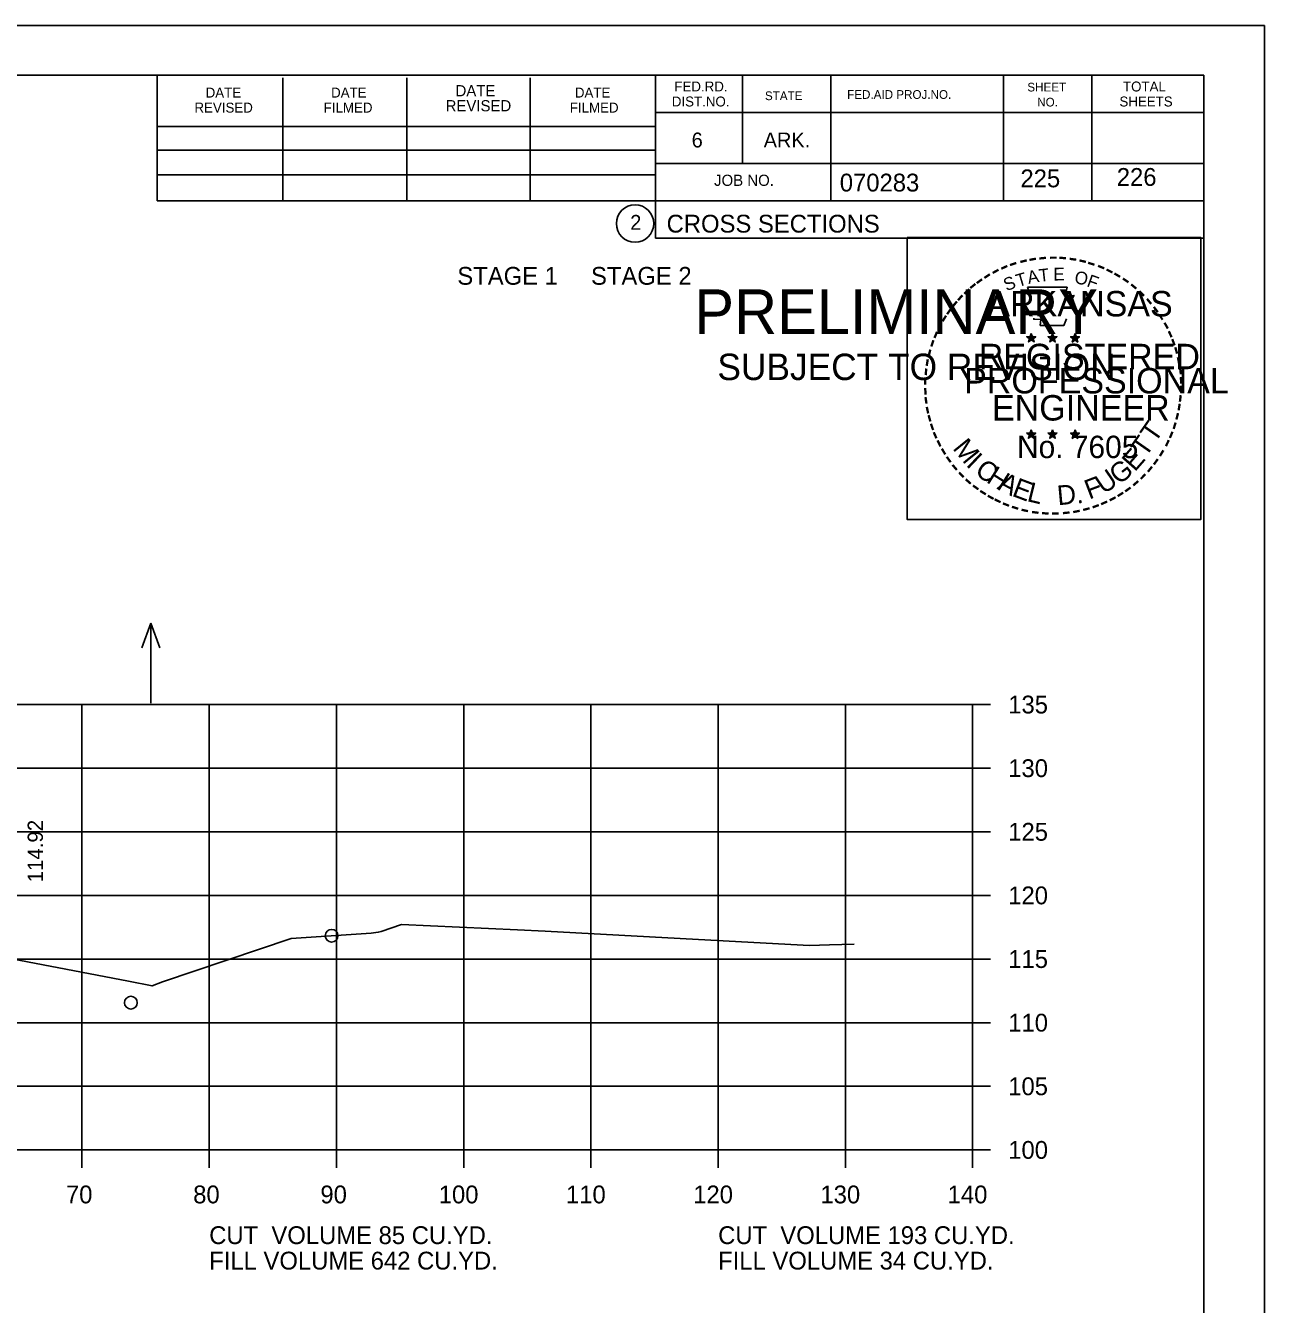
# Model space of a CAD drawing. Extents: x 1175611 to 1176402, y -433344 to -416213.
# Drawn here: x 1175846.5 to 1175943.9, y -416590.3 to -416489.8 of the extents above; entities that cross this region are included whole.
import ezdxf

# ---------------------------------------------------------------- set-up
doc = ezdxf.new("R2010")
doc.units = 0
for name, color, linetype in [('Default', 7, 'Continuous'), ('R_Axis', 7, 'Continuous'), ('R_Axis Annot', 7, 'Continuous'), ('R_Border', 7, 'Continuous'), ('R_Border Notes', 7, 'Continuous'), ('R_Border PE', 7, 'Continuous'), ('R_Border Prem', 7, 'Continuous'), ('R_Exist Surface', 7, 'Continuous'), ('R_Grid', 7, 'Continuous'), ('R_No Plot', 7, 'Continuous'), ('R_Water Annot', 7, 'Continuous'), ('R_Xsect Elev', 7, 'Continuous')]:
    doc.layers.add(name, color=color, linetype=linetype)

msp = doc.modelspace()

# ---------------------------------------------------------------- linework, layer by layer
at = {"layer": 'R_Axis'}
for p, q in [((1175920.97, -416578.19), (1175920.97, -416543.19)), ((1175922.37, -416543.19), (1175920.97, -416543.19)), ((1175922.37, -416548.19), (1175920.97, -416548.19)), ((1175922.37, -416553.19), (1175920.97, -416553.19)), ((1175922.37, -416558.19), (1175920.97, -416558.19)), ((1175922.37, -416563.19), (1175920.97, -416563.19)), ((1175922.37, -416568.19), (1175920.97, -416568.19)), ((1175922.37, -416573.19), (1175920.97, -416573.19)), ((1175640.97, -416578.19), (1175920.97, -416578.19)), ((1175850.97, -416579.59), (1175850.97, -416578.19)), ((1175860.97, -416579.59), (1175860.97, -416578.19)), ((1175870.97, -416579.59), (1175870.97, -416578.19)), ((1175880.97, -416579.59), (1175880.97, -416578.19)), ((1175890.97, -416579.59), (1175890.97, -416578.19)), ((1175900.97, -416579.59), (1175900.97, -416578.19)), ((1175910.97, -416579.59), (1175910.97, -416578.19)), ((1175920.97, -416579.59), (1175920.97, -416578.19)), ((1175922.37, -416578.19), (1175920.97, -416578.19))]:
    msp.add_line(p, q, dxfattribs=at)
at = {"layer": 'R_Border'}
for p, q in [((1175622.97, -416493.73), (1175939.15, -416493.73)), ((1175856.89, -416503.61), (1175856.89, -416493.73)), ((1175896.05, -416493.73), (1175896.05, -416506.53)), ((1175902.89, -416493.73), (1175902.89, -416500.67)), ((1175909.83, -416493.73), (1175909.83, -416503.61)), ((1175923.41, -416493.73), (1175923.41, -416503.61)), ((1175930.35, -416493.73), (1175930.35, -416503.61)), ((1175939.15, -416699.19), (1175939.15, -416493.73)), ((1175866.75, -416503.61), (1175866.75, -416493.93)), ((1175876.51, -416503.61), (1175876.51, -416493.93)), ((1175886.19, -416503.61), (1175886.19, -416493.93)), ((1175939.15, -416496.67), (1175896.05, -416496.67)), ((1175939.15, -416496.65), (1175939.15, -416496.65)), ((1175856.89, -416497.75), (1175896.05, -416497.75)), ((1175856.89, -416499.61), (1175896.05, -416499.61)), ((1175939.15, -416500.67), (1175896.05, -416500.67)), ((1175899.01, -416500.67), (1175939.15, -416500.67)), ((1175856.89, -416503.61), (1175856.89, -416501.55)), ((1175856.89, -416501.55), (1175896.05, -416501.55)), ((1175939.15, -416503.61), (1175856.89, -416503.61)), ((1175896.05, -416506.53), (1175939.15, -416506.53))]:
    msp.add_line(p, q, dxfattribs=at)
msp.add_circle((1175894.44, -416505.39), 1.47, dxfattribs=at)
at = {"layer": 'R_Border PE'}
for p, q in [((1175925.23, -416514.28), (1175925.58, -416514.39)), ((1175925.23, -416514.28), (1175925.49, -416514.32)), ((1175925.23, -416514.28), (1175925.47, -416514.4)), ((1175925.37, -416514.69), (1175925.58, -416514.39)), ((1175925.37, -416514.69), (1175925.49, -416514.44)), ((1175925.37, -416514.69), (1175925.58, -416514.47)), ((1175925.58, -416514.03), (1175925.54, -416514.28)), ((1175925.58, -416514.39), (1175925.58, -416514.03)), ((1175925.58, -416514.03), (1175925.63, -416514.28)), ((1175925.93, -416514.28), (1175925.58, -416514.39)), ((1175925.8, -416514.69), (1175925.58, -416514.39)), ((1175925.8, -416514.69), (1175925.58, -416514.47)), ((1175925.93, -416514.28), (1175925.64, -416514.33)), ((1175925.8, -416514.69), (1175925.66, -416514.4)), ((1175925.93, -416514.28), (1175925.73, -416514.38)), ((1175926.9, -416514.28), (1175927.25, -416514.39)), ((1175926.9, -416514.28), (1175927.16, -416514.32)), ((1175926.9, -416514.28), (1175927.14, -416514.4)), ((1175927.04, -416514.69), (1175927.25, -416514.39)), ((1175927.04, -416514.69), (1175927.16, -416514.44)), ((1175927.04, -416514.69), (1175927.25, -416514.47)), ((1175927.25, -416514.03), (1175927.21, -416514.28)), ((1175927.25, -416514.39), (1175927.25, -416514.03)), ((1175927.25, -416514.03), (1175927.3, -416514.28)), ((1175927.6, -416514.28), (1175927.25, -416514.39)), ((1175927.47, -416514.69), (1175927.25, -416514.39)), ((1175927.47, -416514.69), (1175927.25, -416514.47)), ((1175927.6, -416514.28), (1175927.31, -416514.33)), ((1175927.47, -416514.69), (1175927.33, -416514.4)), ((1175927.6, -416514.28), (1175927.4, -416514.38)), ((1175928.67, -416514.29), (1175929.02, -416514.4)), ((1175928.67, -416514.29), (1175928.92, -416514.34)), ((1175928.67, -416514.29), (1175928.91, -416514.41)), ((1175928.8, -416514.7), (1175929.02, -416514.4)), ((1175928.8, -416514.7), (1175928.93, -416514.46)), ((1175928.8, -416514.7), (1175929.02, -416514.48)), ((1175929.02, -416514.04), (1175928.98, -416514.29)), ((1175929.02, -416514.4), (1175929.02, -416514.04)), ((1175929.02, -416514.04), (1175929.07, -416514.29)), ((1175929.36, -416514.29), (1175929.02, -416514.4)), ((1175929.23, -416514.7), (1175929.02, -416514.4)), ((1175929.23, -416514.7), (1175929.02, -416514.49)), ((1175929.36, -416514.29), (1175929.08, -416514.34)), ((1175929.23, -416514.7), (1175929.09, -416514.41)), ((1175929.36, -416514.29), (1175929.16, -416514.39)), ((1175925.23, -416521.85), (1175925.58, -416521.96)), ((1175925.23, -416521.85), (1175925.48, -416521.9)), ((1175925.23, -416521.85), (1175925.47, -416521.97)), ((1175925.36, -416522.26), (1175925.58, -416521.96)), ((1175925.58, -416521.6), (1175925.54, -416521.85)), ((1175925.58, -416521.96), (1175925.58, -416521.6)), ((1175925.58, -416521.6), (1175925.63, -416521.85)), ((1175925.93, -416521.85), (1175925.58, -416521.96)), ((1175925.79, -416522.26), (1175925.58, -416521.96)), ((1175925.93, -416521.85), (1175925.64, -416521.9)), ((1175925.93, -416521.85), (1175925.72, -416521.95)), ((1175926.9, -416521.85), (1175927.25, -416521.96)), ((1175926.9, -416521.85), (1175927.15, -416521.9)), ((1175926.9, -416521.85), (1175927.14, -416521.97)), ((1175927.03, -416522.26), (1175927.25, -416521.96)), ((1175927.25, -416521.6), (1175927.21, -416521.85)), ((1175927.25, -416521.96), (1175927.25, -416521.6)), ((1175927.25, -416521.6), (1175927.3, -416521.85)), ((1175927.6, -416521.85), (1175927.25, -416521.96)), ((1175927.46, -416522.26), (1175927.25, -416521.96)), ((1175927.6, -416521.85), (1175927.31, -416521.9)), ((1175927.6, -416521.85), (1175927.39, -416521.95)), ((1175928.67, -416521.86), (1175929.02, -416521.97)), ((1175928.67, -416521.86), (1175928.92, -416521.91)), ((1175928.67, -416521.86), (1175928.9, -416521.98)), ((1175929.02, -416521.61), (1175928.97, -416521.86)), ((1175929.02, -416521.97), (1175929.02, -416521.61)), ((1175929.02, -416521.61), (1175929.06, -416521.86)), ((1175929.36, -416521.86), (1175929.02, -416521.97)), ((1175929.36, -416521.86), (1175929.08, -416521.91)), ((1175929.36, -416521.86), (1175929.16, -416521.96)), ((1175925.36, -416522.26), (1175925.49, -416522.02)), ((1175925.36, -416522.26), (1175925.58, -416522.04)), ((1175925.79, -416522.26), (1175925.58, -416522.05)), ((1175925.79, -416522.26), (1175925.66, -416521.97)), ((1175927.03, -416522.26), (1175927.16, -416522.02)), ((1175927.03, -416522.26), (1175927.25, -416522.04)), ((1175927.46, -416522.26), (1175927.25, -416522.05)), ((1175927.46, -416522.26), (1175927.32, -416521.97)), ((1175928.8, -416522.27), (1175929.02, -416521.97)), ((1175928.8, -416522.27), (1175928.93, -416522.03)), ((1175928.8, -416522.27), (1175929.01, -416522.05)), ((1175929.23, -416522.27), (1175929.01, -416522.06)), ((1175929.23, -416522.27), (1175929.02, -416521.97)), ((1175929.23, -416522.27), (1175929.09, -416521.98))]:
    msp.add_line(p, q, dxfattribs=at)
for points in [[(1175925.28, -416510.4), (1175925.54, -416511.23)], [(1175928.79, -416511.32), (1175928.93, -416511.04), (1175928.24, -416511.06), (1175928.39, -416510.4), (1175925.28, -416510.4)], [(1175925.77, -416512.82), (1175925.77, -416512.91), (1175926.33, -416512.93), (1175926.28, -416513.4), (1175928.15, -416513.4), (1175928.35, -416512.87)], [(1175925.58, -416514.03), (1175925.8, -416514.69), (1175925.23, -416514.28), (1175925.93, -416514.28), (1175925.37, -416514.69), (1175925.58, -416514.03)], [(1175927.25, -416514.03), (1175927.47, -416514.69), (1175926.9, -416514.28), (1175927.6, -416514.28), (1175927.04, -416514.69), (1175927.25, -416514.03)], [(1175929.02, -416514.04), (1175929.23, -416514.7), (1175928.67, -416514.29), (1175929.36, -416514.29), (1175928.8, -416514.7), (1175929.02, -416514.04)], [(1175925.58, -416521.6), (1175925.79, -416522.26), (1175925.23, -416521.85), (1175925.93, -416521.85), (1175925.36, -416522.26), (1175925.58, -416521.6)], [(1175927.25, -416521.6), (1175927.46, -416522.26), (1175926.9, -416521.85), (1175927.6, -416521.85), (1175927.03, -416522.26), (1175927.25, -416521.6)], [(1175929.02, -416521.61), (1175929.23, -416522.27), (1175928.67, -416521.86), (1175929.36, -416521.86), (1175928.8, -416522.27), (1175929.02, -416521.61)]]:
    msp.add_lwpolyline(points, dxfattribs=at)
for centre, radius in [((1175925.58, -416514.39), 0.172), ((1175925.58, -416514.39), 0.145), ((1175925.58, -416514.39), 0.116), ((1175925.58, -416514.39), 0.0991), ((1175925.58, -416514.39), 0.0747), ((1175925.58, -416514.39), 0.0495), ((1175925.58, -416514.39), 0.0296), ((1175927.25, -416514.39), 0.172), ((1175927.25, -416514.39), 0.145), ((1175927.25, -416514.39), 0.116), ((1175927.25, -416514.39), 0.0991), ((1175927.25, -416514.39), 0.0747), ((1175927.25, -416514.39), 0.0495), ((1175927.25, -416514.39), 0.0296), ((1175929.02, -416514.4), 0.172), ((1175929.02, -416514.4), 0.145), ((1175929.02, -416514.4), 0.116), ((1175929.02, -416514.4), 0.0991), ((1175929.02, -416514.4), 0.0747), ((1175929.02, -416514.4), 0.0495), ((1175929.02, -416514.4), 0.0296), ((1175925.58, -416521.96), 0.172), ((1175925.58, -416521.96), 0.145), ((1175925.58, -416521.96), 0.116), ((1175925.58, -416521.96), 0.0991), ((1175925.58, -416521.96), 0.0747), ((1175925.58, -416521.96), 0.0495), ((1175925.58, -416521.96), 0.0296), ((1175927.25, -416521.96), 0.172), ((1175927.25, -416521.96), 0.145), ((1175927.25, -416521.96), 0.116), ((1175927.25, -416521.96), 0.0991), ((1175927.25, -416521.96), 0.0747), ((1175927.25, -416521.96), 0.0495), ((1175927.25, -416521.96), 0.0296), ((1175929.01, -416521.97), 0.172), ((1175929.01, -416521.97), 0.145), ((1175929.01, -416521.97), 0.116), ((1175929.01, -416521.97), 0.0991), ((1175929.01, -416521.97), 0.0747), ((1175929.01, -416521.97), 0.0495), ((1175929.01, -416521.97), 0.0296)]:
    msp.add_circle(centre, radius, dxfattribs=at)
at = {"layer": 'R_Exist Surface'}
msp.add_lwpolyline([(1175842.96, -416562.7), (1175854.62, -416564.93), (1175856.48, -416565.3), (1175857.3, -416564.99), (1175867.42, -416561.57), (1175873.71, -416561.15), (1175874.26, -416561.09), (1175874.49, -416561.02), (1175876.09, -416560.47), (1175885.21, -416560.9), (1175887.38, -416561.01), (1175903.77, -416561.9), (1175908.14, -416562.12), (1175909.72, -416562.07), (1175911.66, -416562.01)], dxfattribs=at)
at = {"layer": 'R_Grid'}
for p, q in [((1175640.97, -416543.19), (1175920.97, -416543.19)), ((1175850.97, -416578.19), (1175850.97, -416543.19)), ((1175860.97, -416578.19), (1175860.97, -416543.19)), ((1175870.97, -416578.19), (1175870.97, -416543.19)), ((1175880.97, -416578.19), (1175880.97, -416543.19)), ((1175890.97, -416578.19), (1175890.97, -416543.19)), ((1175900.97, -416578.19), (1175900.97, -416543.19)), ((1175910.97, -416578.19), (1175910.97, -416543.19)), ((1175920.97, -416578.19), (1175920.97, -416543.19)), ((1175640.97, -416548.19), (1175920.97, -416548.19)), ((1175640.97, -416553.19), (1175920.97, -416553.19)), ((1175640.97, -416558.19), (1175920.97, -416558.19)), ((1175640.97, -416563.19), (1175920.97, -416563.19)), ((1175640.97, -416568.19), (1175920.97, -416568.19)), ((1175640.97, -416573.19), (1175920.97, -416573.19)), ((1175640.97, -416578.19), (1175920.97, -416578.19))]:
    msp.add_line(p, q, dxfattribs=at)
at = {"layer": 'R_No Plot'}
msp.add_line((1175610.57, -416489.83), (1175943.91, -416489.83), dxfattribs=at)
for points in [[(1175610.57, -416489.83), (1175943.91, -416489.83), (1175943.91, -416703.17), (1175610.57, -416703.17)], [(1175915.82, -416506.49), (1175938.92, -416506.49), (1175938.92, -416528.64), (1175915.82, -416528.64)]]:
    msp.add_lwpolyline(points, close=True, dxfattribs=at)
for centre in [(1175870.59, -416561.36), (1175854.81, -416566.62)]:
    msp.add_circle(centre, 0.5, dxfattribs=at)
at = {"layer": 'R_Water Annot'}
for p, q in [((1175856.38, -416536.8), (1175855.68, -416538.72)), ((1175856.38, -416543.09), (1175856.38, -416536.8)), ((1175856.38, -416536.8), (1175857.08, -416538.72))]:
    msp.add_line(p, q, dxfattribs=at)

# ---------------------------------------------------------------- texts
at = {"layer": 'Default'}
for s, p in [('STAGE 1     STAGE 2', (1175880.47, -416510.2)), ('CUT  VOLUME 85 CU.YD.', (1175860.97, -416585.59)), ('CUT  VOLUME 193 CU.YD.', (1175900.97, -416585.59)), ('FILL VOLUME 642 CU.YD.', (1175860.97, -416587.59)), ('FILL VOLUME 34 CU.YD.', (1175900.97, -416587.59))]:
    msp.add_text(s, height=1.4, dxfattribs=at).set_placement(p)
at = {"layer": 'R_Axis Annot'}
for s, p in [('135', (1175923.77, -416543.89)), ('130', (1175923.77, -416548.89)), ('125', (1175923.77, -416553.89)), ('120', (1175923.77, -416558.89)), ('115', (1175923.77, -416563.89)), ('110', (1175923.77, -416568.89)), ('105', (1175923.77, -416573.89)), ('100', (1175923.77, -416578.89)), ('70', (1175849.71, -416582.39)), ('80', (1175859.71, -416582.39)), ('90', (1175869.71, -416582.39)), ('100', (1175879.01, -416582.39)), ('110', (1175889.01, -416582.39)), ('120', (1175899.01, -416582.39)), ('130', (1175909.01, -416582.39)), ('140', (1175919.01, -416582.39))]:
    msp.add_text(s, height=1.4, dxfattribs=at).set_placement(p)
at = {"layer": 'R_Border'}
for s, height, p in [('DATE', 0.782, (1175860.69, -416495.49)), ('DATE', 0.782, (1175870.55, -416495.49)), ('DATE', 0.879, (1175880.33, -416495.39)), ('DATE', 0.782, (1175889.71, -416495.49)), ('FED.RD.', 0.782, (1175897.53, -416495.01)), ('SHEET', 0.684, (1175925.27, -416495.01)), ('TOTAL', 0.782, (1175932.79, -416495.01)), ('REVISED', 0.879, (1175879.55, -416496.57)), ('DIST.NO.', 0.782, (1175897.33, -416496.19)), ('STATE', 0.684, (1175904.65, -416495.69)), ('FED.AID PROJ.NO.', 0.684, (1175911.11, -416495.59)), ('NO.', 0.684, (1175926.05, -416496.19)), ('SHEETS', 0.782, (1175932.51, -416496.19)), ('REVISED', 0.782, (1175859.81, -416496.67)), ('FILMED', 0.782, (1175869.97, -416496.67)), ('FILMED', 0.782, (1175889.31, -416496.67)), ('6', 1.17, (1175898.89, -416499.41)), ('ARK.', 1.172, (1175904.55, -416499.41)), ('JOB NO.', 0.879, (1175900.65, -416502.43)), ('070283', 1.4, (1175910.53, -416502.87)), ('2', 1.17, (1175894.06, -416505.88)), ('CROSS SECTIONS', 1.4, (1175896.92, -416506.1))]:
    msp.add_text(s, height=height, rotation=360, dxfattribs=at).set_placement(p)
at = {"layer": 'R_Border Notes'}
for s, p in [('225', (1175924.73, -416502.54)), ('226', (1175932.3, -416502.43))]:
    msp.add_text(s, height=1.4, dxfattribs=at).set_placement(p)
at = {"layer": 'R_Border PE'}
for s, height, rotation, p in [('-', 1.6, 24.3072, (1175923.39, -416509.54)), ('-', 1.6, 19.1761, (1175924.02, -416509.27)), ('-', 1.6, 13.6301, (1175924.77, -416509.03)), ('-', 1.6, 10.2193, (1175925.45, -416508.87)), ('T', 1, 6.0228, (1175926.22, -416509.98)), ('-', 1.6, 5.8968, (1175926.18, -416508.76)), ('-', 1.6, 0.1862, (1175926.95, -416508.69)), ('E', 1, 0.8323, (1175927.32, -416509.87)), ('-', 1.6, 357.743, (1175927.67, -416508.7)), ('-', 1.6, 352.1617, (1175928.42, -416508.76)), ('-', 1.6, 347.2049, (1175929.14, -416508.87)), ('-', 1.6, 342.3362, (1175929.77, -416509.03)), ('-', 1.6, 337.8551, (1175930.51, -416509.25)), ('-', 1.6, 36.2317, (1175921.58, -416510.63)), ('-', 1.6, 34.0636, (1175922.16, -416510.23)), ('-', 1.6, 28.7918, (1175922.76, -416509.86)), ('S', 1, 21.594, (1175923.63, -416510.72)), ('T', 1, 16.4036, (1175924.54, -416510.39)), ('A', 1, 11.2132, (1175925.37, -416510.14)), ('O', 1, 350.4515, (1175928.93, -416510.08)), ('F', 1, 340.0707, (1175929.88, -416510.3)), ('-', 1.6, 334.1211, (1175931.14, -416509.52)), ('-', 1.6, 329.6409, (1175931.72, -416509.8)), ('-', 1.6, 325.8627, (1175932.36, -416510.17)), ('-', 1.6, 42.9622, (1175920.67, -416511.42)), ('-', 1.6, 38.9507, (1175921.1, -416511)), ('ARKANSAS', 2, 360, (1175922.13, -416512.69)), ('-', 1.6, 320.5297, (1175932.97, -416510.59)), ('-', 1.6, 315.5786, (1175933.57, -416511.08)), ('-', 1.6, 50.6142, (1175919.82, -416512.38)), ('-', 1.6, 48.423, (1175920.22, -416511.9)), ('-', 1.6, 309.8797, (1175934.14, -416511.63)), ('-', 1.6, 306.6522, (1175934.66, -416512.23)), ('-', 1.6, 58.0706, (1175919.08, -416513.48)), ('-', 1.6, 54.2325, (1175919.41, -416512.95)), ('-', 1.4, 303.6753, (1175935.15, -416512.8)), ('-', 1.6, 67.7743, (1175918.51, -416514.7)), ('-', 1.6, 62.8713, (1175918.77, -416514.09)), ('-', 1.6, 299.6684, (1175935.47, -416513.41)), ('-', 1.6, 294.6628, (1175935.79, -416514.02)), ('-', 1.6, 72.3945, (1175918.29, -416515.33)), ('REGISTERED', 2, 360, (1175921.45, -416516.84)), ('DWB', 0.01, 360, (1175925.57, -416514.4)), ('DWB', 0.01, 360, (1175927.24, -416514.4)), ('DWB', 0.01, 360, (1175929, -416514.41)), ('-', 1.6, 290.5728, (1175936.05, -416514.6)), ('-', 1.6, 75.461, (1175918.09, -416516.05)), ('-', 1.6, 285.1233, (1175936.28, -416515.18)), ('-', 1.6, 280.5493, (1175936.48, -416515.92)), ('-', 1.6, 85.1863, (1175917.89, -416517.45)), ('-', 1.6, 81.2013, (1175917.96, -416516.76)), ('PROFESSIONAL', 2, 360, (1175920.3, -416518.74)), ('-', 1.6, 276.5962, (1175936.65, -416516.69)), ('-', 1.6, 89.0622, (1175917.86, -416518.15)), ('-', 1.6, 274.3301, (1175936.71, -416517.41)), ('-', 1.6, 94.1959, (1175917.9, -416518.88)), ('ENGINEER', 2, 360, (1175922.49, -416520.87)), ('-', 1.6, 263.5172, (1175936.72, -416518.71)), ('-', 1.6, 269.9407, (1175936.74, -416518.04)), ('-', 1.6, 98.9479, (1175917.97, -416519.54)), ('-', 1.6, 101.7149, (1175918.1, -416520.28)), ('-', 1.6, 260.9953, (1175936.65, -416519.36)), ('-', 1.6, 105.4578, (1175918.27, -416520.87)), ('T', 1.54, 55.055, (1175935.3, -416522.7)), ('-', 1.6, 255.7626, (1175936.54, -416520.04)), ('-', 1.6, 109.0874, (1175918.48, -416521.5)), ('-', 1.6, 114.0643, (1175918.73, -416522.1)), ('DWB', 0.01, 360, (1175925.56, -416521.97)), ('DWB', 0.01, 360, (1175927.23, -416521.97)), ('T', 1.54, 55.055, (1175934.57, -416523.82)), ('-', 1.6, 247.8887, (1175936.14, -416521.43)), ('-', 1.6, 252.8681, (1175936.36, -416520.76)), ('-', 1.6, 115.7289, (1175919.04, -416522.72)), ('M', 1.54, 308.9175, (1175919.35, -416523.07)), ('No. 7605', 1.757, 360, (1175924.46, -416523.82)), ('DWB', 0.01, 360, (1175929, -416521.98)), ('-', 1.6, 244.6197, (1175935.87, -416522.06)), ('-', 1.6, 120.4471, (1175919.4, -416523.3)), ('-', 1.6, 125.8934, (1175919.8, -416523.86)), ('I', 1.54, 316.4636, (1175920.39, -416524.39)), ('E', 1.54, 48.7313, (1175933.72, -416524.95)), ('-', 1.6, 233.8452, (1175935.08, -416523.46)), ('-', 1.6, 239.0712, (1175935.48, -416522.81)), ('-', 1.6, 130.7181, (1175920.26, -416524.42)), ('-', 1.6, 134.2238, (1175920.78, -416524.96)), ('C', 1.54, 324.0197, (1175921.06, -416525.02)), ('H', 1.54, 327.5342, (1175921.97, -416525.67)), ('U', 1.54, 34.4052, (1175931.27, -416526.7)), ('G', 1.54, 38.2173, (1175932.47, -416525.97)), ('-', 1.6, 231.2538, (1175934.65, -416524.03)), ('-', 1.6, 138.9338, (1175921.3, -416525.43)), ('-', 1.6, 144.6463, (1175921.86, -416525.83)), ('A', 1.54, 332.5513, (1175922.83, -416526.21)), ('E', 1.54, 339.2068, (1175923.99, -416526.77)), ('L', 1.54, 346.2929, (1175925.18, -416527.19)), ('D.', 1.54, 5.2602, (1175927.68, -416527.53)), ('F', 1.54, 20.8202, (1175930.13, -416527.09)), ('-', 1.6, 221.0851, (1175933.65, -416525.1)), ('-', 1.6, 225.7653, (1175934.17, -416524.59)), ('-', 1.6, 148.0898, (1175922.42, -416526.2)), ('-', 1.6, 151.5704, (1175923, -416526.53)), ('-', 1.6, 154.6002, (1175923.52, -416526.77)), ('-', 1.6, 207.3568, (1175932.01, -416526.31)), ('-', 1.6, 212.2491, (1175932.56, -416525.96)), ('-', 1.6, 215.7363, (1175933.1, -416525.58)), ('-', 1.6, 158.5612, (1175924.15, -416527.03)), ('-', 1.6, 162.7983, (1175924.83, -416527.24)), ('-', 1.6, 167.5555, (1175925.55, -416527.41)), ('-', 1.6, 173.1155, (1175926.32, -416527.52)), ('-', 1.6, 191.2858, (1175929.36, -416527.34)), ('-', 1.6, 195.4743, (1175930.09, -416527.14)), ('-', 1.6, 200.7184, (1175930.76, -416526.9)), ('-', 1.6, 204.2516, (1175931.38, -416526.63)), ('-', 1.6, 176.5183, (1175927.07, -416527.57)), ('-', 1.6, 181.5918, (1175927.81, -416527.55)), ('-', 1.6, 185.8167, (1175928.62, -416527.47))]:
    msp.add_text(s, height=height, rotation=rotation, dxfattribs=at).set_placement(p)
at = {"layer": 'R_Border Prem'}
for s, height, p in [('PRELIMINARY', 3.5, (1175899.1, -416514.06)), ('DWB', 0.01, (1175899.85, -416512.21)), ('SUBJECT TO REVISION', 2.0751, (1175900.91, -416517.69))]:
    msp.add_text(s, height=height, rotation=360, dxfattribs=at).set_placement(p)
at = {"layer": 'R_Xsect Elev'}
msp.add_text('114.92', height=1.2, rotation=90, dxfattribs=at).set_placement((1175847.9, -416557.16))

doc.saveas('drawing.dxf')
